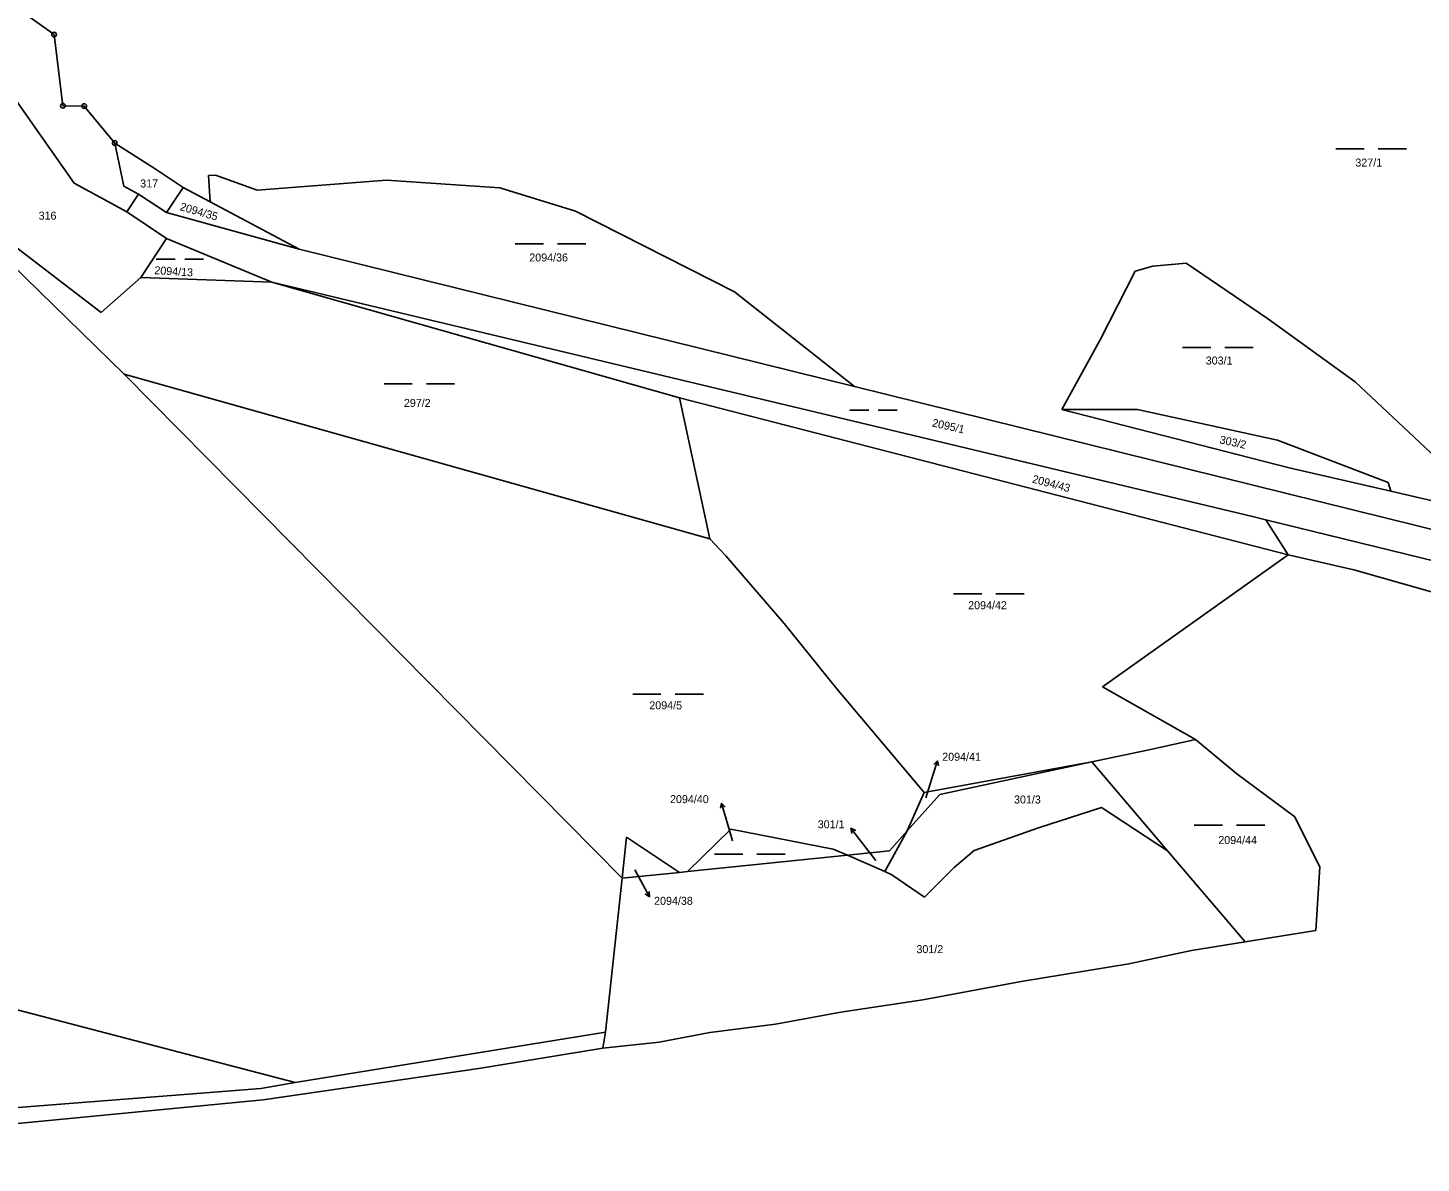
# Model space of a CAD drawing. Extents: x -795483 to -789093, y -1112258 to -1108741.
# Drawn here: x -789856.9 to -789560.9, y -1112206.3 to -1111965.1 of the extents above; entities that cross this region are included whole.
import ezdxf

# ---------------------------------------------------------------- set-up
doc = ezdxf.new("R2010")
doc.units = 0
for name, color, linetype in [('Komunikace', 7, 'Continuous'), ('Vrstva 1', 7, 'Continuous'), ('Vrstva 14', 7, 'Continuous'), ('Vrstva 15', 7, 'Continuous'), ('Vrstva 16', 7, 'Continuous'), ('Vrstva 23', 7, 'Continuous'), ('Vrstva 28', 7, 'Continuous'), ('Vrstva 3', 7, 'Continuous')]:
    doc.layers.add(name, color=color, linetype=linetype)

msp = doc.modelspace()

# ---------------------------------------------------------------- linework, layer by layer
at = {"layer": 'Komunikace'}
for p, q in [((-789666.11, -1112128.74), (-789664.54, -1112123.7)), ((-789707.23, -1112137.82), (-789708.71, -1112132.73)), ((-789676.77, -1112142), (-789680.2, -1112137.56)), ((-789727.94, -1112144.02), (-789726.27, -1112147.11))]:
    msp.add_line(p, q, dxfattribs=at)
at = {"layer": 'Vrstva 1'}
for p, q in [((-789851.32, -1111966.55), (-789897, -1111933.82)), ((-789851.32, -1111966.55), (-789849.44, -1111981.69)), ((-789847.08, -1111998.13), (-789861.55, -1111977.47)), ((-789836.47, -1112038.69), (-789896.72, -1111979.86)), ((-789849.44, -1111981.69), (-789844.91, -1111981.74)), ((-789844.91, -1111981.74), (-789838.43, -1111989.6)), ((-789838.43, -1111989.6), (-789829.85, -1111995.12)), ((-789836.49, -1111998.75), (-789838.43, -1111989.6)), ((-789823.93, -1111999.02), (-789829.85, -1111995.12)), ((-789818.51, -1111996.51), (-789817.06, -1111996.44)), ((-789818.51, -1111996.51), (-789818.2, -1112002.07)), ((-789817.06, -1111996.44), (-789808.21, -1111999.6)), ((-789835.88, -1112004.25), (-789847.08, -1111998.13)), ((-789836.49, -1111998.75), (-789833.37, -1112000.47)), ((-789823.93, -1111999.02), (-789827.45, -1112004.37)), ((-789823.93, -1111999.02), (-789818.2, -1112002.07)), ((-789780.71, -1111997.46), (-789808.21, -1111999.6)), ((-789780.71, -1111997.46), (-789756.63, -1111999.15)), ((-789756.63, -1111999.15), (-789740.53, -1112004.09)), ((-789833.37, -1112000.47), (-789835.88, -1112004.25)), ((-789827.45, -1112004.37), (-789833.37, -1112000.47)), ((-789818.2, -1112002.07), (-789799.26, -1112012.16)), ((-789827.44, -1112009.89), (-789835.88, -1112004.25)), ((-789827.45, -1112004.37), (-789799.26, -1112012.16)), ((-789740.53, -1112004.09), (-789706.75, -1112021.19)), ((-789841.29, -1112025.59), (-789866.08, -1112006.64)), ((-789832.87, -1112018.17), (-789827.44, -1112009.89)), ((-789805.09, -1112019.19), (-789827.44, -1112009.89)), ((-789681.28, -1112041.36), (-789799.26, -1112012.16)), ((-789621.68, -1112016.82), (-789629.06, -1112031.42)), ((-789621.68, -1112016.82), (-789617.92, -1112015.77)), ((-789610.83, -1112015.1), (-789617.92, -1112015.77)), ((-789610.83, -1112015.1), (-789593.57, -1112026.87)), ((-789832.87, -1112018.17), (-789841.29, -1112025.59)), ((-789805.09, -1112019.19), (-789832.87, -1112018.17)), ((-789718.47, -1112043.76), (-789805.09, -1112019.19)), ((-789596.7, -1112068.96), (-789805.09, -1112019.19)), ((-789706.75, -1112021.19), (-789681.28, -1112041.36)), ((-789593.57, -1112026.87), (-789574.95, -1112040.31)), ((-789629.06, -1112031.42), (-789637.23, -1112046.25)), ((-789730.61, -1112145.8), (-789836.47, -1112038.69)), ((-789836.47, -1112038.69), (-789712.03, -1112073.66)), ((-789681.28, -1112041.36), (-789538.71, -1112076.64)), ((-789574.95, -1112040.31), (-789557.8, -1112056.44)), ((-789712.03, -1112073.66), (-789718.47, -1112043.76)), ((-789589.13, -1112077.11), (-789718.47, -1112043.76)), ((-789637.23, -1112046.25), (-789621.14, -1112046.25)), ((-789637.23, -1112046.25), (-789588.96, -1112058.59)), ((-789591.39, -1112052.72), (-789621.14, -1112046.25)), ((-789591.39, -1112052.72), (-789567.92, -1112061.73)), ((-789567.31, -1112063.55), (-789588.96, -1112058.59)), ((-789567.92, -1112061.73), (-789567.31, -1112063.55)), ((-789544.83, -1112068.85), (-789567.31, -1112063.55)), ((-789596.7, -1112068.96), (-789593.9, -1112069.65)), ((-789593.9, -1112069.65), (-789543.81, -1112081.92)), ((-789589.13, -1112077.11), (-789593.9, -1112069.65)), ((-789712.03, -1112073.66), (-789708.6, -1112077.34)), ((-789708.6, -1112077.34), (-789696.24, -1112091.7)), ((-789696.24, -1112091.7), (-789685, -1112105.56)), ((-789666.49, -1112127.62), (-789685, -1112105.56)), ((-789608.84, -1112116.3), (-789618.04, -1112118.38)), ((-789630.89, -1112121.08), (-789666.49, -1112127.62)), ((-789630.89, -1112121.08), (-789663.18, -1112128)), ((-789618.04, -1112118.38), (-789630.89, -1112121.08)), ((-789614.81, -1112139.95), (-789630.89, -1112121.08)), ((-789666.49, -1112127.62), (-789670.06, -1112135.73)), ((-789663.18, -1112128), (-789670.06, -1112135.73)), ((-789628.8, -1112130.76), (-789642.2, -1112135.1)), ((-789614.81, -1112139.95), (-789628.8, -1112130.76)), ((-789707.58, -1112135.39), (-789716.77, -1112144.38)), ((-789685.84, -1112139.64), (-789707.58, -1112135.39)), ((-789674.84, -1112144.4), (-789670.06, -1112135.73)), ((-789670.06, -1112135.73), (-789673.87, -1112140)), ((-789642.2, -1112135.1), (-789655.86, -1112139.88)), ((-789800.09, -1112189.23), (-789999.75, -1112136.87)), ((-789729.72, -1112137.06), (-789730.61, -1112145.8)), ((-789729.72, -1112137.06), (-789718.49, -1112144.56)), ((-789682.78, -1112140.91), (-789716.77, -1112144.38)), ((-789685.84, -1112139.64), (-789682.78, -1112140.91)), ((-789673.87, -1112140), (-789682.78, -1112140.91)), ((-789674.84, -1112144.4), (-789682.78, -1112140.91)), ((-789655.86, -1112139.88), (-789660.09, -1112143.54)), ((-789614.81, -1112139.95), (-789598.29, -1112159.33)), ((-789718.49, -1112144.56), (-789730.61, -1112145.8)), ((-789716.77, -1112144.38), (-789718.49, -1112144.56)), ((-789674.84, -1112144.4), (-789673.34, -1112145.08)), ((-789660.09, -1112143.54), (-789666.42, -1112149.82)), ((-789730.61, -1112145.8), (-789734.15, -1112178.49)), ((-789673.34, -1112145.08), (-789666.42, -1112149.82)), ((-789734.15, -1112178.49), (-789800.09, -1112189.23)), ((-789734.77, -1112181.91), (-789734.15, -1112178.49)), ((-789807.4, -1112190.49), (-789800.09, -1112189.23)), ((-789947.75, -1112201.36), (-789807.4, -1112190.49))]:
    msp.add_line(p, q, dxfattribs=at)
at = {"layer": 'Vrstva 16'}
for p, q in [((-789664.54, -1112123.7), (-789663.64, -1112120.84)), ((-789663.64, -1112120.84), (-789664.42, -1112121.64)), ((-789663.64, -1112120.84), (-789663.46, -1112121.94)), ((-789709.55, -1112129.85), (-789709.75, -1112130.95)), ((-789708.71, -1112132.73), (-789709.55, -1112129.85)), ((-789709.55, -1112129.85), (-789708.79, -1112130.67)), ((-789680.2, -1112137.56), (-789682.04, -1112135.19)), ((-789682.04, -1112135.19), (-789681.82, -1112136.28)), ((-789682.04, -1112135.19), (-789681.03, -1112135.67)), ((-789726.27, -1112147.11), (-789724.85, -1112149.75)), ((-789724.85, -1112149.75), (-789725.76, -1112149.11)), ((-789724.85, -1112149.75), (-789724.88, -1112148.63))]:
    msp.add_line(p, q, dxfattribs=at)
at = {"layer": 'Vrstva 23'}
for p, q in [((-789579, -1111990.85), (-789573, -1111990.85)), ((-789570, -1111990.85), (-789564, -1111990.85)), ((-789753.36, -1112011.02), (-789747.36, -1112011.02)), ((-789744.36, -1112011.02), (-789738.36, -1112011.02)), ((-789829.61, -1112014.28), (-789825.59, -1112014.28)), ((-789823.58, -1112014.28), (-789819.57, -1112014.28)), ((-789611.6, -1112033.07), (-789605.6, -1112033.07)), ((-789602.6, -1112033.07), (-789596.6, -1112033.07)), ((-789781.23, -1112040.75), (-789775.23, -1112040.75)), ((-789772.23, -1112040.75), (-789766.23, -1112040.75)), ((-789682.27, -1112046.35), (-789678.24, -1112046.35)), ((-789676.23, -1112046.35), (-789672.21, -1112046.35)), ((-789660.24, -1112085.35), (-789654.24, -1112085.35)), ((-789651.24, -1112085.35), (-789645.24, -1112085.35)), ((-789728.39, -1112106.72), (-789722.39, -1112106.72)), ((-789719.39, -1112106.72), (-789713.39, -1112106.72)), ((-789609.12, -1112134.5), (-789603.12, -1112134.5)), ((-789600.12, -1112134.5), (-789594.12, -1112134.5)), ((-789711.02, -1112140.68), (-789705.02, -1112140.68)), ((-789702.02, -1112140.68), (-789696.02, -1112140.68))]:
    msp.add_line(p, q, dxfattribs=at)
at = {"layer": 'Vrstva 28'}
for centre, radius in [((-789851.32, -1111966.55), 0.5), ((-789851.32, -1111966.55), 0.01), ((-789849.44, -1111981.69), 0.5), ((-789849.44, -1111981.69), 0.01), ((-789844.91, -1111981.74), 0.5), ((-789844.91, -1111981.74), 0.01), ((-789838.43, -1111989.6), 0.5), ((-789838.43, -1111989.6), 0.01)]:
    msp.add_circle(centre, radius, dxfattribs=at)
at = {"layer": 'Vrstva 3'}
for p, q in [((-789628.59, -1112105.16), (-789589.13, -1112077.11)), ((-789589.13, -1112077.11), (-789575.19, -1112080.29)), ((-789508.22, -1112099.31), (-789575.19, -1112080.29)), ((-789608.84, -1112116.3), (-789628.59, -1112105.16)), ((-789608.84, -1112116.3), (-789600.02, -1112123.59)), ((-789587.71, -1112132.79), (-789600.02, -1112123.59)), ((-789582.4, -1112143.48), (-789587.71, -1112132.79)), ((-789582.4, -1112143.48), (-789583.29, -1112156.9)), ((-789598.29, -1112159.33), (-789609.7, -1112161.18)), ((-789583.29, -1112156.9), (-789598.29, -1112159.33)), ((-789609.7, -1112161.18), (-789623.01, -1112164.01)), ((-789623.01, -1112164.01), (-789645.84, -1112167.76)), ((-789645.84, -1112167.76), (-789666.78, -1112171.65)), ((-789684.15, -1112174.29), (-789698.09, -1112176.82)), ((-789684.15, -1112174.29), (-789666.78, -1112171.65)), ((-789698.09, -1112176.82), (-789712.02, -1112178.59)), ((-789712.02, -1112178.59), (-789722.78, -1112180.61)), ((-789734.77, -1112181.91), (-789761.12, -1112186.2)), ((-789722.78, -1112180.61), (-789734.77, -1112181.91)), ((-789761.12, -1112186.2), (-789806.91, -1112192.89)), ((-789806.91, -1112192.89), (-789946.16, -1112206.33))]:
    msp.add_line(p, q, dxfattribs=at)

# ---------------------------------------------------------------- texts
at = {"layer": 'Vrstva 14'}
for s, height, p in [('327/1', 1.7, (-789574.87, -1111994.6)), ('2094/36', 1.7, (-789750.37, -1112014.77)), ('303/1', 1.7, (-789606.66, -1112036.66)), ('297/2', 1.7, (-789777.01, -1112045.67)), ('2094/42', 1.7, (-789657.13, -1112088.65)), ('2094/5', 1.7, (-789724.87, -1112109.91)), ('2094/41', 0.1, (-789666.11, -1112128.74)), ('301/3', 1.7, (-789647.39, -1112129.92)), ('2094/40', 0.1, (-789707.23, -1112137.82)), ('2094/44', 1.7, (-789603.99, -1112138.54)), ('301/1', 0.1, (-789676.77, -1112142)), ('2094/38', 0.1, (-789727.94, -1112144.02)), ('301/2', 1.7, (-789668.12, -1112161.72))]:
    msp.add_text(s, height=height, dxfattribs=at).set_placement(p)
for s, rotation, p in [('2094/35', 343.9269, (-789824.72, -1112003.83)), ('2094/13', 356.4189, (-789830.06, -1112017.45)), ('2095/1', 347.2508, (-789664.91, -1112049.79)), ('303/2', 347.755, (-789603.83, -1112053.38)), ('2094/43', 345.1682, (-789643.66, -1112061.71))]:
    msp.add_text(s, height=1.7, rotation=rotation, dxfattribs=at).set_placement(p)
at = {"layer": 'Vrstva 15'}
for s, p in [('317', (-789833.03, -1111999.05)), ('316', (-789854.61, -1112005.88))]:
    msp.add_text(s, height=1.7, dxfattribs=at).set_placement(p)
at = {"layer": 'Vrstva 16'}
for s, p in [('2094/41', (-789662.64, -1112120.84)), ('2094/40', (-789720.47, -1112129.85)), ('301/1', (-789689.09, -1112135.19)), ('2094/38', (-789723.85, -1112151.45))]:
    msp.add_text(s, height=1.7, dxfattribs=at).set_placement(p)

doc.saveas('drawing.dxf')
